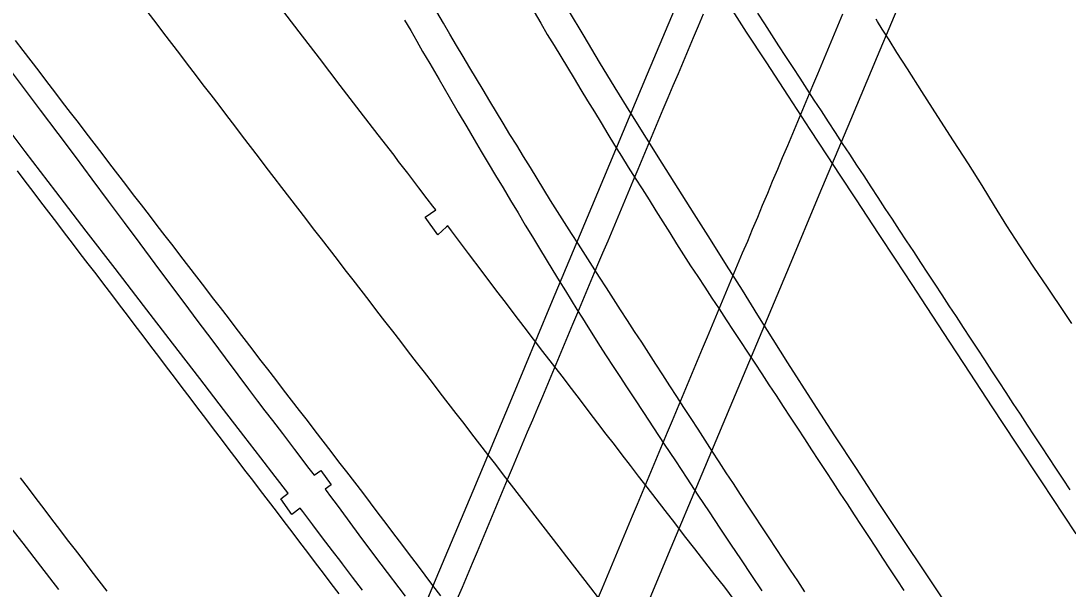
# Model space of a CAD drawing. Extents: x 1948091 to 1975253, y 787267 to 823306.
# Drawn here: x 1969225.2 to 1969427.3, y 798472.2 to 798581.8 of the extents above; entities that cross this region are included whole.
import ezdxf

# ---------------------------------------------------------------- set-up
doc = ezdxf.new("R2010")
doc.units = 0
for name, color, linetype in [('RD_EX_Bridge', 7, 'Continuous'), ('RD_EX_Pavement_Markings', 7, 'Continuous'), ('RD_EX_Road', 7, 'Continuous')]:
    doc.layers.add(name, color=color, linetype=linetype)

msp = doc.modelspace()

# ---------------------------------------------------------------- linework, layer by layer
at = {"layer": 'RD_EX_Bridge'}
for points in [[(1969355.45, 798593.81), (1969346.07, 798571.49), (1969335.31, 798545.87), (1969327.44, 798527.02), (1969319.87, 798508.86), (1969312.43, 798491.1), (1969305.3, 798474.15), (1969297.96, 798456.57), (1969291.49, 798441.19), (1969285.24, 798426.2), (1969279.66, 798412.86), (1969272.87, 798396.74), (1969266.47, 798381.39), (1969260.48, 798367.01), (1969253.24, 798349.63)], [(1969295.54, 798349.06), (1969300.17, 798359.88), (1969308.34, 798379.45), (1969313.47, 798391.77), (1969317.46, 798401.26), (1969322.06, 798412.18), (1969327.35, 798424.72), (1969333.16, 798438.54), (1969340.12, 798454.99), (1969345.22, 798467.12), (1969350.2, 798479.02), (1969356.7, 798494.45), (1969362.63, 798508.51), (1969368.26, 798521.94), (1969373.54, 798534.51), (1969379.28, 798548.26), (1969385.36, 798562.69), (1969390.52, 798574.98), (1969396.07, 798588.15)]]:
    msp.add_lwpolyline(points, dxfattribs=at)
at = {"layer": 'RD_EX_Pavement_Markings'}
for points in [[(1969249.73, 798583.4), (1969251.25, 798581.41), (1969252.77, 798579.42), (1969254.29, 798577.44), (1969255.81, 798575.45), (1969257.32, 798573.46), (1969258.84, 798571.48), (1969260.36, 798569.49), (1969261.88, 798567.5), (1969263.39, 798565.52), (1969264.91, 798563.53), (1969266.43, 798561.55), (1969267.95, 798559.56), (1969269.47, 798557.57), (1969270.98, 798555.59), (1969272.5, 798553.6), (1969274.02, 798551.61), (1969275.54, 798549.63), (1969277.07, 798547.65), (1969278.59, 798545.67), (1969280.12, 798543.69), (1969281.65, 798541.71), (1969283.18, 798539.73), (1969284.7, 798537.75), (1969286.23, 798535.77), (1969287.76, 798533.8), (1969289.29, 798531.82), (1969290.81, 798529.84), (1969292.34, 798527.86), (1969293.87, 798525.88), (1969295.4, 798523.9), (1969296.92, 798521.92), (1969298.45, 798519.94), (1969299.98, 798517.96), (1969301.51, 798515.98), (1969303.03, 798514.01), (1969304.56, 798512.03), (1969306.09, 798510.05), (1969307.62, 798508.07), (1969309.14, 798506.09), (1969310.67, 798504.11), (1969312.2, 798502.13), (1969313.73, 798500.15), (1969315.26, 798498.17), (1969316.78, 798496.2), (1969318.31, 798494.22), (1969319.84, 798492.24), (1969321.37, 798490.26), (1969322.89, 798488.28), (1969324.42, 798486.3), (1969325.95, 798484.32), (1969327.48, 798482.34), (1969329, 798480.36), (1969330.53, 798478.38), (1969332.06, 798476.41), (1969333.59, 798474.43), (1969335.11, 798472.45), (1969336.64, 798470.47)], [(1969376.5, 798471.68), (1969375.12, 798473.76), (1969373.73, 798475.85), (1969372.35, 798477.93), (1969370.97, 798480.02), (1969369.59, 798482.1), (1969368.21, 798484.18), (1969366.83, 798486.27), (1969365.44, 798488.35), (1969364.07, 798490.44), (1969362.71, 798492.53), (1969361.35, 798494.63), (1969359.99, 798496.73), (1969358.63, 798498.82), (1969357.26, 798500.92), (1969355.9, 798503.02), (1969354.54, 798505.12), (1969353.18, 798507.21), (1969351.82, 798509.31), (1969350.46, 798511.41), (1969349.1, 798513.5), (1969347.74, 798515.6), (1969346.38, 798517.7), (1969345.02, 798519.79), (1969343.65, 798521.89), (1969342.29, 798523.99), (1969340.93, 798526.08), (1969339.57, 798528.18), (1969338.21, 798530.28), (1969336.86, 798532.38), (1969335.51, 798534.49), (1969334.17, 798536.59), (1969332.82, 798538.7), (1969331.48, 798540.81), (1969330.13, 798542.92), (1969328.79, 798545.02), (1969327.45, 798547.14), (1969326.15, 798549.27), (1969324.84, 798551.4), (1969323.53, 798553.53), (1969322.22, 798555.66), (1969320.91, 798557.79), (1969319.6, 798559.91), (1969318.29, 798562.04), (1969316.98, 798564.18), (1969315.7, 798566.32), (1969314.42, 798568.47), (1969313.14, 798570.62), (1969311.86, 798572.77), (1969310.58, 798574.91), (1969309.3, 798577.06), (1969308.02, 798579.21), (1969306.74, 798581.36), (1969305.48, 798583.51)], [(1969309.44, 798470.25), (1969310.41, 798472.56), (1969311.38, 798474.86), (1969312.35, 798477.17), (1969313.32, 798479.47), (1969314.29, 798481.78), (1969315.26, 798484.08), (1969316.22, 798486.39), (1969317.19, 798488.69), (1969318.16, 798490.99), (1969319.13, 798493.3), (1969320.1, 798495.6), (1969321.07, 798497.91), (1969322.04, 798500.21), (1969323.01, 798502.52), (1969323.98, 798504.82), (1969324.95, 798507.13), (1969325.92, 798509.43), (1969326.89, 798511.73), (1969327.86, 798514.04), (1969328.82, 798516.34), (1969329.79, 798518.65), (1969330.76, 798520.95), (1969331.73, 798523.26), (1969332.7, 798525.56), (1969333.67, 798527.87), (1969334.64, 798530.17), (1969335.61, 798532.47), (1969336.58, 798534.78), (1969337.55, 798537.08), (1969338.52, 798539.39), (1969339.49, 798541.69), (1969340.46, 798544), (1969341.43, 798546.3), (1969342.39, 798548.61), (1969343.36, 798550.91), (1969344.33, 798553.21), (1969345.3, 798555.52), (1969346.27, 798557.82), (1969347.24, 798560.13), (1969348.21, 798562.43), (1969349.18, 798564.74), (1969350.15, 798567.04), (1969351.12, 798569.35), (1969352.09, 798571.65), (1969353.06, 798573.95), (1969354.03, 798576.26), (1969355, 798578.56), (1969355.96, 798580.87), (1969356.93, 798583.17)], [(1969324.26, 798583.51), (1969325.53, 798581.35), (1969326.8, 798579.2), (1969328.1, 798577.06), (1969329.39, 798574.93), (1969330.69, 798572.79), (1969331.99, 798570.65), (1969333.29, 798568.52), (1969334.58, 798566.38), (1969335.88, 798564.24), (1969337.18, 798562.11), (1969338.48, 798559.97), (1969339.78, 798557.83), (1969341.1, 798555.71), (1969342.43, 798553.6), (1969343.76, 798551.48), (1969345.1, 798549.37), (1969346.43, 798547.25), (1969347.76, 798545.13), (1969349.09, 798543.02), (1969350.42, 798540.9), (1969351.75, 798538.79), (1969353.08, 798536.67), (1969354.44, 798534.57), (1969355.82, 798532.49), (1969357.2, 798530.4), (1969358.57, 798528.31), (1969359.95, 798526.22), (1969361.32, 798524.14), (1969362.7, 798522.05), (1969364.07, 798519.96), (1969365.45, 798517.87), (1969366.82, 798515.79), (1969368.2, 798513.7), (1969369.58, 798511.61), (1969370.95, 798509.52), (1969372.32, 798507.43), (1969373.69, 798505.34), (1969375.06, 798503.25), (1969376.43, 798501.16), (1969377.8, 798499.07), (1969379.16, 798496.97), (1969380.53, 798494.88), (1969381.9, 798492.79), (1969383.27, 798490.7), (1969384.64, 798488.61), (1969386.01, 798486.52), (1969387.38, 798484.43), (1969388.76, 798482.34), (1969390.13, 798480.25), (1969391.5, 798478.16), (1969392.87, 798476.07), (1969394.25, 798473.98), (1969395.62, 798471.89)], [(1969336.5, 798470.15), (1969337.46, 798472.46), (1969338.43, 798474.76), (1969339.4, 798477.07), (1969340.36, 798479.38), (1969341.33, 798481.68), (1969342.29, 798483.99), (1969343.26, 798486.29), (1969344.22, 798488.6), (1969345.19, 798490.91), (1969346.15, 798493.21), (1969347.12, 798495.52), (1969348.09, 798497.82), (1969349.05, 798500.13), (1969350.02, 798502.44), (1969350.98, 798504.74), (1969351.95, 798507.05), (1969352.91, 798509.35), (1969353.88, 798511.66), (1969354.84, 798513.97), (1969355.81, 798516.27), (1969356.78, 798518.58), (1969357.74, 798520.88), (1969358.71, 798523.19), (1969359.67, 798525.5), (1969360.64, 798527.8), (1969361.6, 798530.11), (1969362.57, 798532.41), (1969363.53, 798534.72), (1969364.5, 798537.03), (1969365.47, 798539.33), (1969366.43, 798541.64), (1969367.4, 798543.94), (1969368.36, 798546.25), (1969369.33, 798548.56), (1969370.29, 798550.86), (1969371.26, 798553.17), (1969372.22, 798555.47), (1969373.19, 798557.78), (1969374.16, 798560.08), (1969375.12, 798562.39), (1969376.09, 798564.7), (1969377.05, 798567), (1969378.02, 798569.31), (1969378.98, 798571.61), (1969379.95, 798573.92), (1969380.91, 798576.23), (1969381.88, 798578.53), (1969382.85, 798580.84), (1969383.81, 798583.14)], [(1969427.7, 798491.31), (1969426.33, 798493.4), (1969424.95, 798495.49), (1969423.58, 798497.57), (1969422.21, 798499.66), (1969420.84, 798501.75), (1969419.46, 798503.84), (1969418.09, 798505.93), (1969416.72, 798508.02), (1969415.35, 798510.11), (1969413.98, 798512.2), (1969412.6, 798514.29), (1969411.23, 798516.38), (1969409.86, 798518.47), (1969408.49, 798520.56), (1969407.12, 798522.65), (1969405.75, 798524.74), (1969404.38, 798526.83), (1969403.01, 798528.92), (1969401.63, 798531.01), (1969400.26, 798533.1), (1969398.89, 798535.19), (1969397.52, 798537.28), (1969396.15, 798539.37), (1969394.78, 798541.45), (1969393.41, 798543.54), (1969392.03, 798545.63), (1969390.66, 798547.72), (1969389.29, 798549.81), (1969387.92, 798551.9), (1969386.55, 798553.99), (1969385.18, 798556.08), (1969383.8, 798558.17), (1969382.43, 798560.26), (1969381.06, 798562.35), (1969379.69, 798564.44), (1969378.32, 798566.53), (1969376.95, 798568.62), (1969375.58, 798570.72), (1969374.22, 798572.82), (1969372.86, 798574.91), (1969371.5, 798577.01), (1969370.14, 798579.1), (1969368.77, 798581.2), (1969367.41, 798583.3)], [(1969224.09, 798578.04), (1969225.61, 798576.06), (1969227.13, 798574.07), (1969228.65, 798572.09), (1969230.17, 798570.1), (1969231.69, 798568.12), (1969233.21, 798566.13), (1969234.73, 798564.15), (1969236.25, 798562.17), (1969237.78, 798560.18), (1969239.3, 798558.2), (1969240.82, 798556.21), (1969242.34, 798554.23), (1969243.86, 798552.24), (1969245.38, 798550.26), (1969246.9, 798548.27), (1969248.42, 798546.29), (1969249.94, 798544.31), (1969251.47, 798542.33), (1969252.99, 798540.35), (1969254.52, 798538.37), (1969256.04, 798536.38), (1969257.57, 798534.4), (1969259.09, 798532.42), (1969260.62, 798530.44), (1969262.14, 798528.46), (1969263.67, 798526.48), (1969265.19, 798524.5), (1969266.71, 798522.52), (1969268.24, 798520.53), (1969269.76, 798518.55), (1969271.29, 798516.57), (1969272.81, 798514.59), (1969274.34, 798512.61), (1969275.86, 798510.63), (1969277.39, 798508.65), (1969278.91, 798506.67), (1969280.44, 798504.68), (1969281.96, 798502.7), (1969283.49, 798500.72), (1969285.01, 798498.74), (1969286.53, 798496.76), (1969288.06, 798494.78), (1969289.58, 798492.8), (1969291.11, 798490.82), (1969292.62, 798488.82), (1969294.13, 798486.83), (1969295.64, 798484.84), (1969297.14, 798482.84), (1969298.65, 798480.85), (1969300.16, 798478.85), (1969301.67, 798476.86), (1969303.17, 798474.86), (1969304.68, 798472.87), (1969306.19, 798470.88)], [(1969224.47, 798552.84), (1969225.98, 798550.85), (1969227.5, 798548.86), (1969229.02, 798546.88), (1969230.54, 798544.89), (1969232.06, 798542.9), (1969233.57, 798540.92), (1969235.09, 798538.93), (1969236.61, 798536.95), (1969238.13, 798534.96), (1969239.65, 798532.97), (1969241.17, 798530.99), (1969242.68, 798529), (1969244.2, 798527.01), (1969245.72, 798525.03), (1969247.23, 798523.04), (1969248.74, 798521.05), (1969250.26, 798519.05), (1969251.77, 798517.06), (1969253.28, 798515.07), (1969254.79, 798513.08), (1969256.3, 798511.09), (1969257.81, 798509.1), (1969259.32, 798507.1), (1969260.83, 798505.11), (1969262.34, 798503.12), (1969263.85, 798501.13), (1969265.36, 798499.14), (1969266.88, 798497.15), (1969268.39, 798495.16), (1969269.91, 798493.17), (1969271.42, 798491.18), (1969272.94, 798489.19), (1969274.45, 798487.2), (1969275.96, 798485.21), (1969277.48, 798483.22), (1969278.99, 798481.24), (1969280.51, 798479.25), (1969282.02, 798477.26), (1969283.54, 798475.27), (1969285.05, 798473.28), (1969286.56, 798471.29)], [(1969225.07, 798493.63), (1969226.59, 798491.65), (1969228.11, 798489.66), (1969229.63, 798487.67), (1969231.14, 798485.69), (1969232.66, 798483.7), (1969234.18, 798481.71), (1969235.7, 798479.73), (1969237.22, 798477.74), (1969238.74, 798475.76), (1969240.26, 798473.77), (1969241.78, 798471.79)]]:
    msp.add_lwpolyline(points, dxfattribs=at)
at = {"layer": 'RD_EX_Road'}
for points in [[(1969362.89, 798470.14), (1969361.04, 798472.53), (1969359.15, 798474.97), (1969357.21, 798477.46), (1969355.25, 798479.98), (1969353.31, 798482.49), (1969351.4, 798484.95), (1969349.55, 798487.32), (1969347.78, 798489.62), (1969346.06, 798491.84), (1969344.41, 798493.98), (1969342.83, 798496.04), (1969341.28, 798498.06), (1969339.74, 798500.07), (1969338.18, 798502.1), (1969336.57, 798504.2), (1969334.91, 798506.37), (1969333.2, 798508.6), (1969331.45, 798510.89), (1969329.64, 798513.24), (1969327.8, 798515.64), (1969325.96, 798518.04), (1969324.14, 798520.42), (1969322.36, 798522.75), (1969320.61, 798525.04), (1969318.91, 798527.28), (1969316.9, 798529.93), (1969314.25, 798533.44), (1969311.61, 798536.93), (1969309.66, 798539.52), (1969308.34, 798541.27), (1969307.58, 798542.27), (1969307.37, 798542.08), (1969305.67, 798540.53), (1969303.21, 798543.95), (1969305.27, 798545.36), (1969304.73, 798546.06), (1969303.65, 798547.47), (1969302.03, 798549.59), (1969299.87, 798552.41), (1969298.11, 798554.7), (1969297.22, 798555.86), (1969294.17, 798559.83), (1969290.71, 798564.33), (1969286.84, 798569.36), (1969282.82, 798574.59), (1969278.92, 798579.67), (1969275.15, 798584.61)], [(1969428.84, 798482.86), (1969426.46, 798486.48), (1969422.23, 798492.86), (1969417.27, 798500.36), (1969412.65, 798507.37), (1969408.39, 798513.86), (1969404.49, 798519.82), (1969400, 798526.67), (1969397.18, 798530.96), (1969393.98, 798535.83), (1969390.87, 798540.56), (1969386.32, 798547.47), (1969383.31, 798552.04), (1969380.86, 798555.79), (1969377.55, 798560.86), (1969373.36, 798567.26), (1969369.03, 798573.89), (1969365.26, 798579.65), (1969362.06, 798584.54)], [(1969330.86, 798583.89), (1969333.83, 798578.86), (1969336.82, 798573.85), (1969339.82, 798568.89), (1969342.84, 798563.99), (1969345.86, 798559.15), (1969348.91, 798554.32), (1969351.99, 798549.45), (1969355.08, 798544.55), (1969358.21, 798539.61), (1969361.32, 798534.68), (1969364.38, 798529.83), (1969367.39, 798525.04), (1969370.34, 798520.31), (1969373.16, 798515.83), (1969378.09, 798508.09), (1969382.24, 798501.75), (1969386.38, 798495.43), (1969390.67, 798488.89), (1969395.16, 798482.12), (1969399.85, 798475.14), (1969404.63, 798467.97)], [(1969428.01, 798523.42), (1969426.72, 798525.36), (1969423.33, 798530.4), (1969420.68, 798534.3), (1969417.97, 798538.37), (1969415.51, 798542.26), (1969413.13, 798546.1), (1969410.69, 798550.05), (1969408.08, 798554.2), (1969405.2, 798558.64), (1969402.16, 798563.32), (1969399.05, 798568.18), (1969396.29, 798572.54), (1969394.27, 798575.71), (1969392.75, 798578.12), (1969391.44, 798580.19), (1969390.52, 798581.68), (1969390.27, 798582.14)], [(1969299.27, 798581.94), (1969300.45, 798579.91), (1969301.61, 798577.9), (1969302.75, 798575.92), (1969304.11, 798573.57), (1969305.91, 798570.48), (1969307.85, 798567.14), (1969309.63, 798564.09), (1969311.25, 798561.34), (1969312.69, 798558.91), (1969314.04, 798556.63), (1969315.42, 798554.32), (1969316.82, 798551.97), (1969318.26, 798549.56), (1969319.72, 798547.14), (1969321.15, 798544.75), (1969322.56, 798542.41), (1969323.95, 798540.12), (1969325.3, 798537.89), (1969326.61, 798535.74), (1969327.88, 798533.66), (1969329.11, 798531.66), (1969330.29, 798529.74), (1969331.43, 798527.9), (1969332.52, 798526.13), (1969333.57, 798524.43), (1969334.62, 798522.75), (1969335.71, 798521.03), (1969336.88, 798519.2), (1969338.19, 798517.16), (1969339.53, 798515.1), (1969340.78, 798513.18), (1969342.1, 798511.18), (1969343.62, 798508.87), (1969345.35, 798506.25), (1969347.28, 798503.32), (1969349.36, 798500.17), (1969351.53, 798496.9), (1969353.72, 798493.59), (1969355.88, 798490.33), (1969358.01, 798487.12), (1969360.1, 798483.97), (1969362.17, 798480.87), (1969364.2, 798477.82), (1969366.2, 798474.82), (1969368.17, 798471.87)], [(1969221.79, 798574.1), (1969225.45, 798569.23), (1969228.96, 798564.56), (1969232.36, 798560.04), (1969235.67, 798555.61), (1969238.91, 798551.27), (1969242.08, 798547.02), (1969245.16, 798542.88), (1969248.16, 798538.85), (1969251.08, 798534.95), (1969253.91, 798531.16), (1969256.68, 798527.46), (1969259.39, 798523.83), (1969262.05, 798520.27), (1969264.66, 798516.77), (1969267.07, 798513.53), (1969269.15, 798510.76), (1969270.9, 798508.45), (1969272.32, 798506.59), (1969273.79, 798504.68), (1969275.7, 798502.19), (1969278.04, 798499.13), (1969280.81, 798495.48), (1969281.82, 798494.17), (1969283.13, 798495.06), (1969285.08, 798492.33), (1969283.93, 798491.44), (1969284.11, 798491.2), (1969284.95, 798490.08), (1969286.22, 798488.35), (1969288.15, 798485.74), (1969290.96, 798481.97), (1969294.7, 798477.01), (1969299.39, 798470.82)], [(1969291.16, 798471.96), (1969289.22, 798474.52), (1969287.29, 798477.04), (1969286.94, 798477.5), (1969285.37, 798479.56), (1969283.45, 798482.08), (1969281.54, 798484.6), (1969279.63, 798487.14), (1969279.11, 798487.78), (1969277.48, 798486.57), (1969275.37, 798489.58), (1969276.78, 798490.68), (1969276.73, 798490.76), (1969274.28, 798493.91), (1969271.49, 798497.49), (1969268.21, 798501.72), (1969264.32, 798506.81), (1969259.75, 798512.79), (1969254.48, 798519.65), (1969248.9, 798526.89), (1969243.42, 798534), (1969237.83, 798541.25), (1969231.95, 798548.89), (1969226.04, 798556.59), (1969220.36, 798564.03)], [(1969232.55, 798472.09), (1969229.06, 798476.62), (1969225.65, 798481.02), (1969222.31, 798485.3)]]:
    msp.add_lwpolyline(points, dxfattribs=at)

doc.saveas('drawing.dxf')
